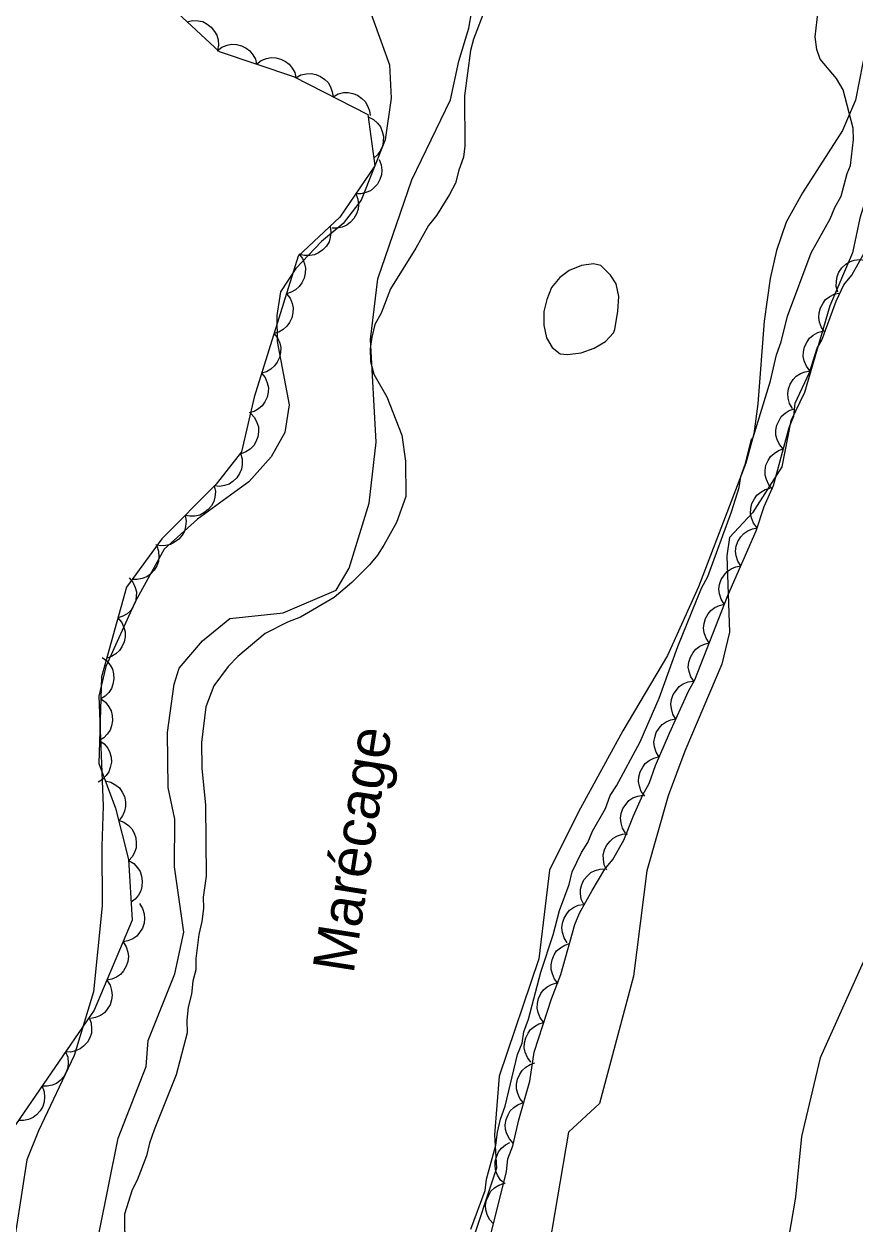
# Model space of a CAD drawing. Extents: x 282461 to 284471, y 5554090 to 5557646.
# Drawn here: x 283743.9 to 283803.8, y 5555412 to 5555498.5 of the extents above; entities that cross this region are included whole.
import ezdxf

# ---------------------------------------------------------------- set-up
doc = ezdxf.new("R2010")
doc.units = 0
for name, color, linetype in [('Niveau 1', 7, 'Continuous'), ('Niveau 2', 7, 'Continuous'), ('Niveau 4', 7, 'Continuous'), ('Niveau 44', 7, 'Continuous'), ('Niveau 7', 7, 'Continuous')]:
    doc.layers.add(name, color=color, linetype=linetype)

msp = doc.modelspace()

# ---------------------------------------------------------------- linework, layer by layer
at = {"layer": 'Niveau 1'}
for points in [[(283806.98, 5555500.5), (283805.9, 5555495.69), (283806.09, 5555492.42), (283805.73, 5555489.06), (283805.2, 5555487.92), (283804.15, 5555484.51), (283803.62, 5555482.01), (283801.99, 5555478.19), (283800.15, 5555471.95), (283799.17, 5555469.89), (283798.51, 5555466.57), (283796.4, 5555463.27), (283794.76, 5555461.48), (283794.55, 5555460.15), (283794.75, 5555454.65), (283794.2, 5555452.34), (283791.53, 5555446.07), (283790.34, 5555442.85), (283788.78, 5555437.44), (283787.83, 5555429.86), (283785.38, 5555420.68), (283783.14, 5555418.61), (283781.56, 5555409.27)], [(283768.8, 5555499.56), (283770.24, 5555495.57), (283770.36, 5555493.17), (283769.92, 5555490.16), (283768.19, 5555485.8), (283766.89, 5555484.13), (283765.34, 5555482.83), (283763.49, 5555480.88), (283762.38, 5555479.2), (283762.11, 5555477.5), (283762.15, 5555475.62), (283763, 5555471.06), (283762.69, 5555469.05), (283761.71, 5555467.29), (283760.11, 5555465.49), (283756.4, 5555462.81), (283754.01, 5555460.63), (283751.9, 5555456.84), (283749.8, 5555452.19), (283749.28, 5555450.04), (283749.59, 5555442.12), (283749.5, 5555439.23), (283749.52, 5555434.93), (283748.9, 5555428.71), (283747.52, 5555424.14), (283744.95, 5555418.71), (283744.09, 5555416.61), (283742.68, 5555407.44)], [(283804.72, 5555431.61), (283801.29, 5555423.97), (283799.94, 5555418.3), (283799.51, 5555413.91), (283798.84, 5555409.98)]]:
    msp.add_lwpolyline(points, dxfattribs=at)
at = {"layer": 'Niveau 2'}
for points in [[(283805.36, 5555502.01), (283804.89, 5555498.39), (283803.82, 5555493.01), (283802.89, 5555490.83), (283800, 5555486.33), (283798.84, 5555484.23), (283798.14, 5555482.17), (283797.68, 5555480.16), (283797.25, 5555477.08), (283796.8, 5555471.12), (283796.5, 5555468.95), (283795.92, 5555466.85), (283792.51, 5555457.92), (283790.28, 5555452.97), (283787.07, 5555447.54), (283783.86, 5555441.69), (283781.77, 5555437.49), (283781, 5555431.1), (283778.15, 5555422.64), (283777.81, 5555418.42), (283777.95, 5555416), (283775.96, 5555409.99)], [(283749.32, 5555411.37), (283750.68, 5555418.17), (283752.71, 5555423.33), (283752.84, 5555425.21), (283754.76, 5555430.03), (283755.42, 5555433.02), (283754.75, 5555437.73), (283754.77, 5555441.16), (283754.28, 5555443.45), (283754.23, 5555447.41), (283754.71, 5555450.91), (283755.08, 5555452.05), (283756.77, 5555454.02), (283758.73, 5555455.63), (283762.57, 5555456.05), (283766.4, 5555457.68), (283767.34, 5555459.26), (283768.77, 5555463.97), (283769.28, 5555468.35), (283768.87, 5555475.76), (283769.39, 5555480.14), (283771.86, 5555487.28), (283774.64, 5555493.03), (283775.23, 5555495.83), (283775.96, 5555498.2), (283776.17, 5555499.45)]]:
    msp.add_lwpolyline(points, dxfattribs=at)
at = {"layer": 'Niveau 4'}
msp.add_lwpolyline([(283786.71, 5555477.81), (283786.76, 5555478.86), (283786.58, 5555479.78), (283786.17, 5555480.41), (283785.47, 5555481.1), (283784.95, 5555481.21), (283784.07, 5555481.09), (283783.2, 5555480.74), (283782.51, 5555480.22), (283781.93, 5555479.52), (283781.59, 5555478.65), (283781.37, 5555477.78), (283781.37, 5555476.8), (283781.55, 5555475.87), (283781.97, 5555475.18), (283782.55, 5555474.72), (283783.07, 5555474.67), (283784.06, 5555474.79), (283784.99, 5555475.14), (283785.8, 5555475.61), (283786.38, 5555476.25), (283786.49, 5555476.48), (283786.71, 5555477.81)], dxfattribs=at)
at = {"layer": 'Niveau 44'}
for points in [[(283753.99, 5555500.2), (283757.97, 5555496.53), (283763.33, 5555494.72), (283768.69, 5555491.98), (283769.18, 5555488.28), (283766.65, 5555484.57), (283763.65, 5555481.78), (283760.48, 5555471.59), (283759.58, 5555467.66), (283757.74, 5555465.34), (283753.82, 5555461.39), (283751.29, 5555457.9), (283749.48, 5555451.43), (283749.29, 5555445.19), (283750.48, 5555441.96), (283751.43, 5555438.27), (283751.7, 5555433.89), (283748.96, 5555427.4), (283742.76, 5555418.36)], [(283755.65, 5555498.67), (283756.05, 5555498.77), (283756.46, 5555498.74), (283756.78, 5555498.68), (283757.1, 5555498.51), (283757.39, 5555498.29), (283757.62, 5555497.98), (283757.79, 5555497.7), (283757.88, 5555497.36), (283757.91, 5555496.99), (283757.85, 5555496.64)], [(283757.82, 5555496.58), (283758.15, 5555496.83), (283758.53, 5555496.98), (283758.86, 5555497.05), (283759.21, 5555497.02), (283759.57, 5555496.94), (283759.9, 5555496.76), (283760.17, 5555496.57), (283760.39, 5555496.29), (283760.57, 5555495.97), (283760.66, 5555495.62)], [(283760.66, 5555495.62), (283760.99, 5555495.87), (283761.38, 5555496.02), (283761.7, 5555496.09), (283762.05, 5555496.06), (283762.41, 5555495.98), (283762.75, 5555495.8), (283763.01, 5555495.61), (283763.23, 5555495.33), (283763.41, 5555495.01), (283763.5, 5555494.66)], [(283763.49, 5555494.64), (283763.86, 5555494.84), (283764.26, 5555494.92), (283764.59, 5555494.95), (283764.93, 5555494.87), (283765.27, 5555494.73), (283765.58, 5555494.5), (283765.82, 5555494.28), (283765.99, 5555493.98), (283766.12, 5555493.63), (283766.17, 5555493.27)], [(283766.17, 5555493.27), (283766.53, 5555493.47), (283766.93, 5555493.56), (283767.26, 5555493.58), (283767.6, 5555493.51), (283767.94, 5555493.37), (283768.25, 5555493.14), (283768.49, 5555492.92), (283768.66, 5555492.61), (283768.79, 5555492.26), (283768.84, 5555491.91)], [(283768.71, 5555491.82), (283769.09, 5555491.63), (283769.38, 5555491.35), (283769.59, 5555491.09), (283769.72, 5555490.77), (283769.8, 5555490.41), (283769.79, 5555490.02), (283769.74, 5555489.7), (283769.59, 5555489.39), (283769.37, 5555489.08), (283769.11, 5555488.84)], [(283769.5, 5555488.75), (283769.65, 5555488.36), (283769.69, 5555487.96), (283769.67, 5555487.63), (283769.55, 5555487.29), (283769.37, 5555486.97), (283769.11, 5555486.7), (283768.86, 5555486.49), (283768.53, 5555486.35), (283768.17, 5555486.27), (283767.81, 5555486.27)], [(283767.81, 5555486.27), (283767.96, 5555485.88), (283768, 5555485.48), (283767.98, 5555485.15), (283767.86, 5555484.82), (283767.68, 5555484.49), (283767.42, 5555484.22), (283767.17, 5555484.01), (283766.84, 5555483.87), (283766.48, 5555483.79), (283766.12, 5555483.79)], [(283765.96, 5555483.93), (283766.02, 5555483.52), (283765.97, 5555483.11), (283765.88, 5555482.8), (283765.69, 5555482.5), (283765.44, 5555482.22), (283765.12, 5555482.01), (283764.83, 5555481.86), (283764.49, 5555481.81), (283764.11, 5555481.81), (283763.76, 5555481.89)], [(283763.7, 5555481.93), (283763.96, 5555481.6), (283764.11, 5555481.22), (283764.19, 5555480.9), (283764.17, 5555480.55), (283764.09, 5555480.19), (283763.92, 5555479.85), (283763.74, 5555479.58), (283763.47, 5555479.35), (283763.15, 5555479.17), (283762.81, 5555479.06)], [(283777.56, 5555411.33), (283778.67, 5555415.76), (283778.78, 5555416.69), (283779.12, 5555417.62), (283779.56, 5555419.49), (283780.35, 5555422.28), (283780.67, 5555424.38), (283781.91, 5555428.22), (283782.59, 5555429.97), (283783.6, 5555433.58), (283783.94, 5555434.4), (283784.85, 5555436.04), (283785.76, 5555437.56), (283786.34, 5555438.26), (283787.14, 5555439.66), (283787.82, 5555441.41), (283788.5, 5555442.93), (283788.96, 5555443.75), (283789.41, 5555445.03), (283790.43, 5555447.37), (283791.79, 5555450.4), (283792.25, 5555451.22), (283794.63, 5555457.29), (283796.67, 5555461.96), (283797.24, 5555463.71), (283797.92, 5555465.23), (283799.04, 5555469.42), (283799.38, 5555470.24), (283799.48, 5555471.17), (283800.51, 5555473.39), (283801.07, 5555475.14), (283801.41, 5555475.72), (283802.43, 5555478.52), (283803, 5555479.69), (283803.57, 5555480.39), (283804.49, 5555482.03)], [(283802.57, 5555479.17), (283802.45, 5555479.57), (283802.46, 5555479.97), (283802.5, 5555480.3), (283802.64, 5555480.62), (283802.85, 5555480.93), (283803.14, 5555481.18), (283803.41, 5555481.37), (283803.74, 5555481.47), (283804.11, 5555481.52), (283804.47, 5555481.49)], [(283762.81, 5555479.06), (283763.07, 5555478.74), (283763.22, 5555478.36), (283763.3, 5555478.04), (283763.28, 5555477.69), (283763.2, 5555477.33), (283763.03, 5555476.99), (283762.85, 5555476.71), (283762.58, 5555476.49), (283762.26, 5555476.3), (283761.91, 5555476.2)], [(283801.62, 5555476.29), (283801.37, 5555476.63), (283801.24, 5555477.01), (283801.18, 5555477.34), (283801.21, 5555477.69), (283801.3, 5555478.05), (283801.49, 5555478.38), (283801.68, 5555478.64), (283801.97, 5555478.85), (283802.3, 5555479.02), (283802.64, 5555479.11)], [(283761.91, 5555476.2), (283762.17, 5555475.87), (283762.33, 5555475.5), (283762.41, 5555475.18), (283762.39, 5555474.82), (283762.31, 5555474.46), (283762.14, 5555474.12), (283761.96, 5555473.85), (283761.69, 5555473.62), (283761.37, 5555473.44), (283761.02, 5555473.34)], [(283800.55, 5555473.5), (283800.29, 5555473.83), (283800.14, 5555474.21), (283800.06, 5555474.53), (283800.08, 5555474.88), (283800.16, 5555475.24), (283800.34, 5555475.58), (283800.52, 5555475.86), (283800.79, 5555476.08), (283801.12, 5555476.26), (283801.46, 5555476.36)], [(283799.3, 5555470.78), (283799.08, 5555471.14), (283798.98, 5555471.53), (283798.95, 5555471.86), (283799.01, 5555472.2), (283799.13, 5555472.55), (283799.35, 5555472.87), (283799.56, 5555473.12), (283799.86, 5555473.3), (283800.21, 5555473.44), (283800.56, 5555473.5)], [(283761.02, 5555473.34), (283761.28, 5555473.01), (283761.43, 5555472.63), (283761.51, 5555472.31), (283761.5, 5555471.96), (283761.42, 5555471.6), (283761.25, 5555471.26), (283761.07, 5555470.98), (283760.8, 5555470.76), (283760.48, 5555470.57), (283760.13, 5555470.47)], [(283760.22, 5555470.45), (283760.5, 5555470.14), (283760.68, 5555469.78), (283760.79, 5555469.46), (283760.8, 5555469.11), (283760.75, 5555468.75), (283760.6, 5555468.39), (283760.45, 5555468.11), (283760.19, 5555467.86), (283759.88, 5555467.65), (283759.55, 5555467.52)], [(283798.62, 5555467.87), (283798.35, 5555468.18), (283798.19, 5555468.55), (283798.09, 5555468.87), (283798.09, 5555469.22), (283798.16, 5555469.59), (283798.32, 5555469.93), (283798.48, 5555470.21), (283798.75, 5555470.45), (283799.06, 5555470.65), (283799.4, 5555470.76)], [(283759.49, 5555467.55), (283759.62, 5555467.15), (283759.62, 5555466.74), (283759.58, 5555466.42), (283759.44, 5555466.09), (283759.24, 5555465.79), (283758.95, 5555465.53), (283758.69, 5555465.34), (283758.35, 5555465.23), (283757.99, 5555465.17), (283757.63, 5555465.2)], [(283797.85, 5555464.97), (283797.58, 5555465.28), (283797.41, 5555465.66), (283797.32, 5555465.97), (283797.32, 5555466.32), (283797.38, 5555466.69), (283797.54, 5555467.04), (283797.71, 5555467.32), (283797.97, 5555467.55), (283798.28, 5555467.75), (283798.62, 5555467.87)], [(283757.61, 5555465.21), (283757.69, 5555464.8), (283757.65, 5555464.4), (283757.58, 5555464.08), (283757.4, 5555463.77), (283757.16, 5555463.49), (283756.85, 5555463.27), (283756.57, 5555463.1), (283756.22, 5555463.03), (283755.85, 5555463.02), (283755.5, 5555463.08)], [(283796.74, 5555462.19), (283796.49, 5555462.52), (283796.34, 5555462.89), (283796.27, 5555463.22), (283796.29, 5555463.57), (283796.37, 5555463.93), (283796.55, 5555464.27), (283796.73, 5555464.54), (283797, 5555464.76), (283797.33, 5555464.94), (283797.67, 5555465.04)], [(283755.5, 5555463.08), (283755.58, 5555462.67), (283755.54, 5555462.27), (283755.46, 5555461.95), (283755.29, 5555461.64), (283755.05, 5555461.36), (283754.74, 5555461.14), (283754.46, 5555460.97), (283754.11, 5555460.9), (283753.74, 5555460.89), (283753.39, 5555460.95)], [(283795.56, 5555459.43), (283795.34, 5555459.78), (283795.23, 5555460.17), (283795.19, 5555460.5), (283795.24, 5555460.85), (283795.36, 5555461.2), (283795.57, 5555461.52), (283795.78, 5555461.77), (283796.07, 5555461.96), (283796.41, 5555462.11), (283796.76, 5555462.18)], [(283753.46, 5555460.89), (283753.6, 5555460.5), (283753.62, 5555460.09), (283753.6, 5555459.76), (283753.47, 5555459.44), (283753.28, 5555459.12), (283753.01, 5555458.85), (283752.75, 5555458.65), (283752.42, 5555458.52), (283752.06, 5555458.45), (283751.7, 5555458.46)], [(283794.36, 5555456.68), (283794.14, 5555457.03), (283794.03, 5555457.43), (283793.99, 5555457.75), (283794.04, 5555458.1), (283794.16, 5555458.45), (283794.37, 5555458.77), (283794.58, 5555459.02), (283794.87, 5555459.22), (283795.21, 5555459.36), (283795.56, 5555459.43)], [(283751.48, 5555458.57), (283751.75, 5555458.25), (283751.91, 5555457.88), (283752, 5555457.56), (283751.99, 5555457.21), (283751.93, 5555456.85), (283751.76, 5555456.5), (283751.59, 5555456.22), (283751.33, 5555455.99), (283751.01, 5555455.8), (283750.67, 5555455.68)], [(283793.29, 5555453.88), (283793.06, 5555454.22), (283792.93, 5555454.61), (283792.88, 5555454.94), (283792.92, 5555455.29), (283793.02, 5555455.64), (283793.22, 5555455.97), (283793.41, 5555456.23), (283793.7, 5555456.43), (283794.04, 5555456.59), (283794.39, 5555456.67)], [(283750.67, 5555455.68), (283750.94, 5555455.36), (283751.1, 5555454.99), (283751.19, 5555454.67), (283751.19, 5555454.32), (283751.12, 5555453.96), (283750.95, 5555453.61), (283750.78, 5555453.33), (283750.52, 5555453.1), (283750.2, 5555452.91), (283749.86, 5555452.79)], [(283792.2, 5555451.09), (283791.96, 5555451.43), (283791.84, 5555451.82), (283791.78, 5555452.14), (283791.82, 5555452.49), (283791.93, 5555452.85), (283792.12, 5555453.18), (283792.32, 5555453.44), (283792.61, 5555453.64), (283792.94, 5555453.8), (283793.29, 5555453.88)], [(283749.52, 5555452.84), (283749.86, 5555452.6), (283750.11, 5555452.28), (283750.27, 5555451.99), (283750.35, 5555451.65), (283750.37, 5555451.28), (283750.3, 5555450.9), (283750.2, 5555450.59), (283750, 5555450.3), (283749.74, 5555450.04), (283749.43, 5555449.85)], [(283790.89, 5555448.39), (283790.67, 5555448.75), (283790.56, 5555449.14), (283790.52, 5555449.47), (283790.58, 5555449.81), (283790.7, 5555450.16), (283790.92, 5555450.48), (283791.12, 5555450.73), (283791.42, 5555450.92), (283791.76, 5555451.07), (283792.12, 5555451.13)], [(283749.43, 5555449.85), (283749.77, 5555449.6), (283750.02, 5555449.28), (283750.18, 5555448.99), (283750.26, 5555448.65), (283750.28, 5555448.28), (283750.2, 5555447.9), (283750.11, 5555447.59), (283749.9, 5555447.3), (283749.64, 5555447.04), (283749.34, 5555446.85)], [(283789.68, 5555445.65), (283789.46, 5555446), (283789.35, 5555446.39), (283789.3, 5555446.72), (283789.36, 5555447.07), (283789.47, 5555447.42), (283789.68, 5555447.74), (283789.89, 5555447.99), (283790.18, 5555448.18), (283790.52, 5555448.33), (283790.88, 5555448.4)], [(283749.34, 5555446.85), (283749.68, 5555446.6), (283749.93, 5555446.28), (283750.09, 5555445.99), (283750.17, 5555445.65), (283750.19, 5555445.28), (283750.11, 5555444.9), (283750.02, 5555444.59), (283749.81, 5555444.31), (283749.55, 5555444.04), (283749.25, 5555443.85)], [(283788.64, 5555442.84), (283788.39, 5555443.17), (283788.25, 5555443.55), (283788.18, 5555443.88), (283788.21, 5555444.23), (283788.3, 5555444.59), (283788.49, 5555444.92), (283788.68, 5555445.19), (283788.96, 5555445.4), (283789.29, 5555445.57), (283789.63, 5555445.67)], [(283749.75, 5555443.93), (283750.16, 5555443.83), (283750.51, 5555443.62), (283750.77, 5555443.42), (283750.97, 5555443.13), (283751.13, 5555442.8), (283751.2, 5555442.42), (283751.22, 5555442.09), (283751.14, 5555441.75), (283751, 5555441.41), (283750.79, 5555441.12)], [(283787.26, 5555440.17), (283787.04, 5555440.52), (283786.94, 5555440.91), (283786.9, 5555441.24), (283786.95, 5555441.59), (283787.07, 5555441.94), (283787.29, 5555442.26), (283787.5, 5555442.51), (283787.79, 5555442.7), (283788.13, 5555442.84), (283788.49, 5555442.9)], [(283750.7, 5555441.09), (283751.1, 5555440.95), (283751.42, 5555440.71), (283751.66, 5555440.48), (283751.83, 5555440.17), (283751.96, 5555439.82), (283751.99, 5555439.44), (283751.98, 5555439.11), (283751.87, 5555438.78), (283751.69, 5555438.45), (283751.45, 5555438.18)], [(283785.91, 5555437.5), (283785.72, 5555437.88), (283785.66, 5555438.28), (283785.65, 5555438.61), (283785.74, 5555438.95), (283785.89, 5555439.28), (283786.14, 5555439.58), (283786.37, 5555439.81), (283786.68, 5555439.97), (283787.04, 5555440.08), (283787.4, 5555440.11)], [(283751.44, 5555438.18), (283751.8, 5555437.97), (283752.07, 5555437.67), (283752.26, 5555437.4), (283752.37, 5555437.06), (283752.42, 5555436.7), (283752.38, 5555436.32), (283752.32, 5555436), (283752.14, 5555435.69), (283751.91, 5555435.41), (283751.62, 5555435.19)], [(283784.24, 5555435.02), (283784.06, 5555435.4), (283784.01, 5555435.8), (283784, 5555436.13), (283784.1, 5555436.47), (283784.26, 5555436.8), (283784.51, 5555437.09), (283784.75, 5555437.32), (283785.06, 5555437.47), (283785.42, 5555437.57), (283785.78, 5555437.59)], [(283752.21, 5555435.09), (283752.43, 5555434.74), (283752.55, 5555434.35), (283752.59, 5555434.02), (283752.55, 5555433.67), (283752.43, 5555433.32), (283752.23, 5555433), (283752.02, 5555432.74), (283751.73, 5555432.55), (283751.39, 5555432.39), (283751.04, 5555432.32)], [(283783.05, 5555432.26), (283782.82, 5555432.61), (283782.71, 5555433), (283782.66, 5555433.33), (283782.71, 5555433.68), (283782.82, 5555434.03), (283783.02, 5555434.35), (283783.22, 5555434.61), (283783.51, 5555434.81), (283783.85, 5555434.96), (283784.2, 5555435.03)], [(283751.04, 5555432.32), (283751.27, 5555431.97), (283751.38, 5555431.58), (283751.43, 5555431.26), (283751.38, 5555430.91), (283751.26, 5555430.56), (283751.06, 5555430.23), (283750.86, 5555429.98), (283750.56, 5555429.78), (283750.22, 5555429.63), (283749.87, 5555429.56)], [(283782.41, 5555429.32), (283782.14, 5555429.64), (283781.98, 5555430.01), (283781.89, 5555430.33), (283781.89, 5555430.68), (283781.96, 5555431.04), (283782.12, 5555431.39), (283782.29, 5555431.67), (283782.56, 5555431.9), (283782.87, 5555432.09), (283783.22, 5555432.21)], [(283749.87, 5555429.56), (283750.1, 5555429.21), (283750.21, 5555428.82), (283750.26, 5555428.49), (283750.21, 5555428.14), (283750.1, 5555427.79), (283749.89, 5555427.47), (283749.69, 5555427.21), (283749.4, 5555427.02), (283749.06, 5555426.87), (283748.7, 5555426.8)], [(283781.36, 5555426.51), (283781.1, 5555426.84), (283780.95, 5555427.22), (283780.88, 5555427.54), (283780.9, 5555427.89), (283780.98, 5555428.25), (283781.16, 5555428.59), (283781.34, 5555428.86), (283781.61, 5555429.08), (283781.93, 5555429.26), (283782.28, 5555429.36)], [(283748.59, 5555426.86), (283748.74, 5555426.47), (283748.77, 5555426.06), (283748.76, 5555425.74), (283748.64, 5555425.4), (283748.46, 5555425.08), (283748.19, 5555424.81), (283747.94, 5555424.6), (283747.61, 5555424.46), (283747.25, 5555424.38), (283746.89, 5555424.39)], [(283780.44, 5555423.66), (283780.18, 5555423.99), (283780.03, 5555424.36), (283779.96, 5555424.69), (283779.97, 5555425.04), (283780.06, 5555425.4), (283780.23, 5555425.74), (283780.41, 5555426.01), (283780.69, 5555426.23), (283781.01, 5555426.41), (283781.36, 5555426.51)], [(283746.89, 5555424.39), (283747.05, 5555424), (283747.08, 5555423.59), (283747.06, 5555423.26), (283746.94, 5555422.93), (283746.76, 5555422.61), (283746.49, 5555422.33), (283746.24, 5555422.12), (283745.92, 5555421.99), (283745.56, 5555421.91), (283745.2, 5555421.91)], [(283779.9, 5555420.71), (283779.64, 5555421.03), (283779.48, 5555421.4), (283779.39, 5555421.72), (283779.39, 5555422.07), (283779.46, 5555422.43), (283779.63, 5555422.78), (283779.8, 5555423.06), (283780.06, 5555423.29), (283780.38, 5555423.48), (283780.72, 5555423.59)], [(283745.2, 5555421.91), (283745.35, 5555421.52), (283745.38, 5555421.12), (283745.36, 5555420.79), (283745.25, 5555420.46), (283745.06, 5555420.13), (283744.8, 5555419.86), (283744.55, 5555419.65), (283744.22, 5555419.52), (283743.86, 5555419.44), (283743.5, 5555419.44)], [(283779.16, 5555417.8), (283778.88, 5555418.11), (283778.7, 5555418.48), (283778.6, 5555418.79), (283778.59, 5555419.14), (283778.64, 5555419.51), (283778.79, 5555419.86), (283778.95, 5555420.14), (283779.21, 5555420.39), (283779.51, 5555420.59), (283779.85, 5555420.72)], [(283778.57, 5555414.88), (283778.25, 5555415.15), (283778.03, 5555415.5), (283777.9, 5555415.8), (283777.85, 5555416.15), (283777.86, 5555416.52), (283777.97, 5555416.88), (283778.09, 5555417.18), (283778.32, 5555417.45), (283778.6, 5555417.69), (283778.92, 5555417.86)], [(283777.73, 5555411.99), (283777.45, 5555412.3), (283777.28, 5555412.67), (283777.18, 5555412.99), (283777.17, 5555413.34), (283777.23, 5555413.7), (283777.39, 5555414.05), (283777.55, 5555414.34), (283777.81, 5555414.58), (283778.12, 5555414.78), (283778.45, 5555414.9)]]:
    msp.add_lwpolyline(points, dxfattribs=at)
at = {"layer": 'Niveau 7'}
for points in [[(283776.11, 5555411.6), (283777.13, 5555414.4), (283777.24, 5555415.22), (283777.91, 5555417.67), (283778.02, 5555418.6), (283778.24, 5555419.53), (283778.58, 5555420.47), (283779.47, 5555424.2), (283779.81, 5555425.02), (283779.92, 5555425.83), (283780.26, 5555426.76), (283781.15, 5555430.15), (283782.05, 5555432.83), (283782.5, 5555434.58), (283783.18, 5555436.45), (283783.4, 5555437.38), (283784.08, 5555438.78), (283784.54, 5555439.49), (283784.88, 5555440.31), (283785.8, 5555441.94), (283786.14, 5555442.88), (283786.6, 5555443.58), (283788.31, 5555446.74), (283789.67, 5555449.89), (283791.03, 5555453.63), (283792.73, 5555457.84), (283793.19, 5555458.66), (283794.89, 5555463.33), (283795.45, 5555465.08), (283795.56, 5555465.89), (283795.9, 5555466.83), (283796.34, 5555468.58), (283796.46, 5555468.7), (283797.7, 5555472.78), (283798.14, 5555474.65), (283798.48, 5555475.58), (283798.93, 5555477.45), (283800.63, 5555482), (283802, 5555484.46), (283802.34, 5555485.28), (283802.8, 5555486.1), (283803.24, 5555487.73), (283803.47, 5555488.31), (283803.68, 5555490.18), (283803.67, 5555490.99), (283802.94, 5555493.77), (283802.47, 5555494.58), (283801.29, 5555495.97), (283801.04, 5555496.66), (283800.92, 5555497.59), (283801.13, 5555499.45)], [(283776.98, 5555499.16), (283776.3, 5555497.41), (283776.07, 5555496.59), (283775.64, 5555493.33), (283775.68, 5555489.72), (283775.58, 5555488.91), (283775.24, 5555487.97), (283775.01, 5555487.04), (283774.56, 5555486.22), (283773.64, 5555484.7), (283773.06, 5555483.99), (283772.15, 5555482.35), (283770.32, 5555479.42), (283769.64, 5555477.67), (283769.18, 5555476.85), (283768.96, 5555475.92), (283768.85, 5555475.1), (283768.86, 5555474.17), (283769.1, 5555473.25), (283770.06, 5555471.63), (283771.14, 5555468.85), (283771.39, 5555466.99), (283771.42, 5555464.43), (283770.74, 5555462.57), (283769.83, 5555460.93), (283769.37, 5555460.22), (283768.79, 5555459.52), (283767.52, 5555458.23), (283766.25, 5555457.16), (283763.82, 5555455.74), (283762.89, 5555455.38), (283761.27, 5555454.55), (283759.3, 5555452.9), (283758.61, 5555452.19), (283757.58, 5555450.79), (283757.01, 5555449.27), (283756.69, 5555446.7), (283756.71, 5555444.84), (283756.98, 5555442.17), (283757.03, 5555437.06), (283756.82, 5555435.54), (283756.83, 5555434.73), (283756.72, 5555433.8), (283756.5, 5555432.86), (283756.29, 5555431.12), (283756.29, 5555430.3), (283756.07, 5555429.49), (283755.96, 5555428.56), (283755.74, 5555427.62), (283755.64, 5555426.69), (283755.65, 5555425.76), (283754.86, 5555422.73), (283753.28, 5555418.76), (283752.94, 5555417.82), (283752.72, 5555416.89), (283752.04, 5555415.14), (283751.69, 5555414.44), (283751.13, 5555412.69), (283751.21, 5555405.25)]]:
    msp.add_lwpolyline(points, dxfattribs=at)

# ---------------------------------------------------------------- texts
msp.add_text('Marécage', height=3, rotation=81.0598, dxfattribs=at).set_placement((283767.64, 5555429.96))

doc.saveas('drawing.dxf')
